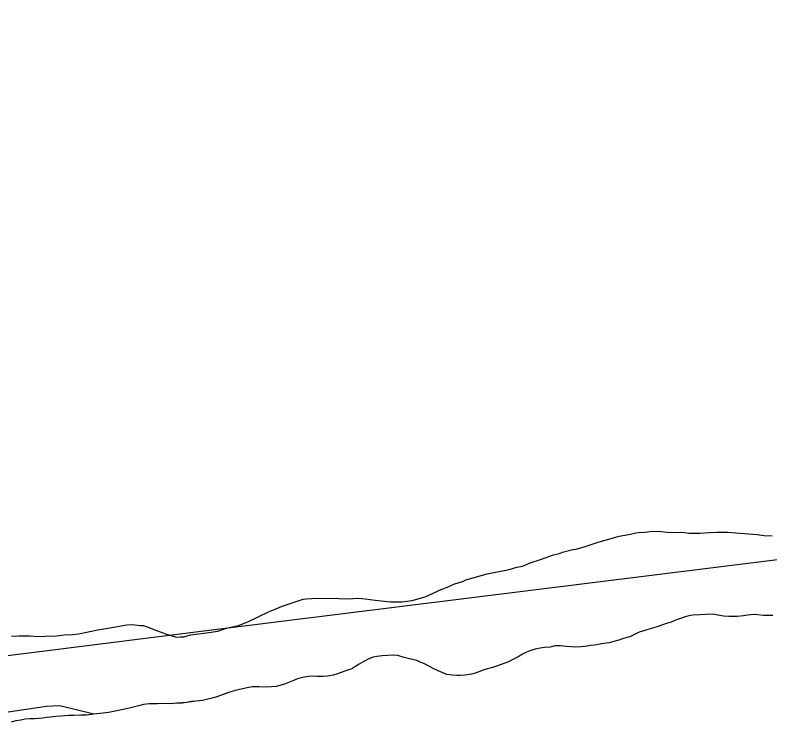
# Model space of a CAD drawing. Extents: x 3161514 to 3199414, y 831166 to 856601.
# Drawn here: x 3190002 to 3190598, y 838451 to 839021 of the extents above; entities that cross this region are included whole.
import ezdxf

# ---------------------------------------------------------------- set-up
doc = ezdxf.new("R2010")
doc.units = 0
doc.layers.add('V-SITE-VEGE', color=7, linetype='Continuous')
doc.layers.add('V-TOPO-SHOR', color=7, linetype='Continuous')

msp = doc.modelspace()

# ---------------------------------------------------------------- linework, layer by layer
at = {"layer": 'V-SITE-VEGE'}
for p, q in [((3190499.83, 838612.48), (3190503.39, 838612.79)), ((3190503.39, 838612.79), (3190510.15, 838613.06)), ((3190510.15, 838613.06), (3190517.25, 838612.26)), ((3190463.48, 838604.76), (3190474.89, 838607.82)), ((3190474.89, 838607.82), (3190479.18, 838609.18)), ((3190479.18, 838609.18), (3190488.08, 838610.85)), ((3190488.08, 838610.85), (3190492.36, 838611.86)), ((3190492.36, 838611.86), (3190494.5, 838612.19)), ((3190494.5, 838612.19), (3190499.83, 838612.48)), ((3190517.25, 838612.26), (3190530.76, 838612.08)), ((3190530.76, 838612.08), (3190534.31, 838611.68)), ((3190534.31, 838611.68), (3190542.84, 838611.57)), ((3190542.84, 838611.57), (3190550.67, 838612.18)), ((3190550.67, 838612.18), (3190556.36, 838612.47)), ((3190556.36, 838612.47), (3190564.89, 838612.36)), ((3190564.89, 838612.36), (3190588.33, 838610.64)), ((3190588.33, 838610.64), (3190593.65, 838609.86)), ((3190593.65, 838609.86), (3190600.04, 838609.42)), ((3190445.27, 838598.95), (3190452.41, 838600.99)), ((3190452.41, 838600.99), (3190463.48, 838604.76)), ((3190427.44, 838594.56), (3190432.08, 838595.57)), ((3190432.08, 838595.57), (3190434.58, 838596.6)), ((3190434.58, 838596.6), (3190442.78, 838598.63)), ((3190442.78, 838598.63), (3190445.27, 838598.95)), ((3190408.88, 838588.04), (3190417.08, 838590.78)), ((3190417.08, 838590.78), (3190427.44, 838594.56)), ((3190375, 838579.58), (3190392.46, 838582.92)), ((3190392.46, 838582.92), (3190398.52, 838584.62)), ((3190398.52, 838584.62), (3190402.8, 838585.63)), ((3190402.8, 838585.63), (3190408.88, 838588.04)), ((3190364.65, 838576.52), (3190375, 838579.58)), ((3190343.58, 838568.96), (3190348.59, 838571.39)), ((3190348.59, 838571.39), (3190356.44, 838573.78)), ((3190356.44, 838573.78), (3190358.23, 838574.82)), ((3190358.23, 838574.82), (3190364.65, 838576.52)), ((3190326.06, 838561.36), (3190339.29, 838567.24)), ((3190339.29, 838567.24), (3190343.58, 838568.96)), ((3190214, 838554.26), (3190229.7, 838559.39)), ((3190229.7, 838559.39), (3190232.19, 838559.72)), ((3190232.19, 838559.72), (3190240.38, 838560.32)), ((3190240.38, 838560.32), (3190258.15, 838560.1)), ((3190258.15, 838560.1), (3190264.9, 838559.66)), ((3190264.9, 838559.66), (3190273.44, 838560.26)), ((3190273.44, 838560.26), (3190278.76, 838559.83)), ((3190278.76, 838559.83), (3190286.57, 838558.67)), ((3190315.72, 838558.3), (3190326.06, 838561.36)), ((3190207.56, 838551.5), (3190214, 838554.26)), ((3190286.57, 838558.67), (3190298.64, 838557.45)), ((3190298.64, 838557.45), (3190307.53, 838557.33)), ((3190307.53, 838557.33), (3190315.72, 838558.3)), ((3190186.1, 838541.46), (3190202.2, 838549.43)), ((3190202.2, 838549.43), (3190207.56, 838551.5)), ((3190542.93, 838547.18), (3190537.53, 838546.91)), ((3190547.51, 838547.28), (3190542.93, 838547.18)), ((3190553.4, 838547.53), (3190547.51, 838547.28)), ((3190557.15, 838546.83), (3190553.4, 838547.53)), ((3190585.79, 838547.28), (3190580.71, 838546.85)), ((3190588.89, 838547.08), (3190585.79, 838547.28)), ((3190593.14, 838546.54), (3190588.89, 838547.08)), ((3190178.6, 838538.71), (3190186.1, 838541.46)), ((3190520.44, 838541.41), (3190516.67, 838540.15)), ((3190523.24, 838542.68), (3190520.44, 838541.41)), ((3190526.2, 838543.79), (3190523.24, 838542.68)), ((3190531.29, 838545.52), (3190526.2, 838543.79)), ((3190534.57, 838546.3), (3190531.29, 838545.52)), ((3190537.53, 838546.91), (3190534.57, 838546.3)), ((3190561.56, 838546.12), (3190557.15, 838546.83)), ((3190565.98, 838545.73), (3190561.56, 838546.12)), ((3190569.25, 838545.69), (3190565.98, 838545.73)), ((3190572.35, 838545.82), (3190569.25, 838545.69)), ((3190577.43, 838546.24), (3190572.35, 838545.82)), ((3190580.71, 838546.85), (3190577.43, 838546.24)), ((3190596.57, 838546.49), (3190593.14, 838546.54)), ((3190600.5, 838546.6), (3190596.57, 838546.49)), ((3190052.32, 838532.14), (3190067.65, 838535.15)), ((3190067.65, 838535.15), (3190078.69, 838537.14)), ((3190078.69, 838537.14), (3190090.45, 838539.12)), ((3190090.45, 838539.12), (3190094.36, 838539.43)), ((3190094.36, 838539.43), (3190101.11, 838538.63)), ((3190101.11, 838538.63), (3190103.6, 838538.6)), ((3190103.6, 838538.6), (3190109.96, 838536.39)), ((3190109.96, 838536.39), (3190113.15, 838534.93)), ((3190162.2, 838534.3), (3190167.55, 838536.01)), ((3190167.55, 838536.01), (3190171.12, 838537.03)), ((3190171.12, 838537.03), (3190178.6, 838538.71)), ((3190504.51, 838536.21), (3190499.58, 838534.8)), ((3190509.93, 838537.94), (3190504.51, 838536.21)), ((3190513.54, 838539.21), (3190509.93, 838537.94)), ((3190516.67, 838540.15), (3190513.54, 838539.21)), ((3189999.33, 838530.33), (3190005.02, 838530.61)), ((3190005.02, 838530.61), (3190013.91, 838530.5)), ((3190013.91, 838530.5), (3190020.3, 838530.06)), ((3190020.3, 838530.06), (3190025.99, 838530.35)), ((3190025.99, 838530.35), (3190034.88, 838530.59)), ((3190034.88, 838530.59), (3190040.94, 838531.22)), ((3190040.94, 838531.22), (3190047.69, 838531.49)), ((3190047.69, 838531.49), (3190052.32, 838532.14)), ((3190113.15, 838534.93), (3190118.45, 838533.08)), ((3190118.45, 838533.08), (3190120.93, 838531.98)), ((3190120.93, 838531.98), (3190129.78, 838529.38)), ((3190129.78, 838529.38), (3190132.63, 838529.7)), ((3190132.63, 838529.7), (3190135.48, 838529.66)), ((3190135.48, 838529.66), (3190140.83, 838531.37)), ((3190140.83, 838531.37), (3190153.29, 838532.99)), ((3190153.29, 838532.99), (3190162.2, 838534.3)), ((3190486.43, 838529.41), (3190482.65, 838528.31)), ((3190487.58, 838529.72), (3190486.43, 838529.41)), ((3190492.35, 838532.12), (3190487.58, 838529.72)), ((3190495.15, 838533.39), (3190492.35, 838532.12)), ((3190499.58, 838534.8), (3190495.15, 838533.39)), ((3190459.85, 838523.2), (3190456.58, 838522.92)), ((3190467.06, 838524.42), (3190459.85, 838523.2)), ((3190471.33, 838525.02), (3190467.06, 838524.42)), ((3190475.1, 838525.95), (3190471.33, 838525.02)), ((3190478.88, 838527.05), (3190475.1, 838525.95)), ((3190482.65, 838528.31), (3190478.88, 838527.05)), ((3190405.96, 838517.67), (3190403, 838515.91)), ((3190408.76, 838518.78), (3190405.96, 838517.67)), ((3190412.86, 838520.04), (3190408.76, 838518.78)), ((3190416.96, 838520.81), (3190412.86, 838520.04)), ((3190420.24, 838521.25), (3190416.96, 838520.81)), ((3190424.83, 838521.68), (3190420.24, 838521.25)), ((3190428.44, 838522.62), (3190424.83, 838521.68)), ((3190433.02, 838522.56), (3190428.44, 838522.62)), ((3190437.59, 838522.18), (3190433.02, 838522.56)), ((3190441.35, 838521.8), (3190437.59, 838522.18)), ((3190444.46, 838521.6), (3190441.35, 838521.8)), ((3190448.87, 838521.71), (3190444.46, 838521.6)), ((3190452.31, 838522.15), (3190448.87, 838521.71)), ((3190456.58, 838522.92), (3190452.31, 838522.15)), ((3190281.57, 838512.38), (3190277.62, 838510.31)), ((3190284.86, 838513.65), (3190281.57, 838512.38)), ((3190287.81, 838514.27), (3190284.86, 838513.65)), ((3190292.07, 838514.71), (3190287.81, 838514.27)), ((3190296.17, 838514.98), (3190292.07, 838514.71)), ((3190300.91, 838515.25), (3190296.17, 838514.98)), ((3190304.51, 838515.04), (3190300.91, 838515.25)), ((3190309.39, 838513.34), (3190304.51, 838515.04)), ((3190313.64, 838512.3), (3190309.39, 838513.34)), ((3190319.35, 838510.92), (3190313.64, 838512.3)), ((3190395.25, 838511.76), (3190392.29, 838510.16)), ((3190399.54, 838513.99), (3190395.25, 838511.76)), ((3190403, 838515.91), (3190399.54, 838513.99)), ((3190271.03, 838506.31), (3190268.55, 838504.86)), ((3190273.83, 838508.07), (3190271.03, 838506.31)), ((3190277.62, 838510.31), (3190273.83, 838508.07)), ((3190322.11, 838509.74), (3190319.35, 838510.92)), ((3190325.04, 838508.56), (3190322.11, 838509.74)), ((3190329.59, 838506.21), (3190325.04, 838508.56)), ((3190333, 838504.37), (3190329.59, 838506.21)), ((3190378.32, 838505.26), (3190375.37, 838504.48)), ((3190382.26, 838506.52), (3190378.32, 838505.26)), ((3190388.84, 838508.89), (3190382.26, 838506.52)), ((3190391.96, 838510), (3190388.84, 838508.89)), ((3190392.29, 838510.16), (3190391.96, 838510)), ((3190253.44, 838499.49), (3190248.84, 838498.57)), ((3190256.72, 838500.6), (3190253.44, 838499.49)), ((3190261.81, 838502.33), (3190256.72, 838500.6)), ((3190264.77, 838503.44), (3190261.81, 838502.33)), ((3190268.06, 838504.54), (3190264.77, 838503.44)), ((3190268.55, 838504.86), (3190268.06, 838504.54)), ((3190336.42, 838502.85), (3190333, 838504.37)), ((3190339.5, 838501.51), (3190336.42, 838502.85)), ((3190343.25, 838499.99), (3190339.5, 838501.51)), ((3190347.66, 838499.44), (3190343.25, 838499.99)), ((3190350.93, 838499.07), (3190347.66, 838499.44)), ((3190357.47, 838499.48), (3190354.04, 838499.19)), ((3190362.56, 838500.23), (3190357.47, 838499.48)), ((3190365.51, 838501.01), (3190362.56, 838500.23)), ((3190369.12, 838502.44), (3190365.51, 838501.01)), ((3190372.25, 838503.54), (3190369.12, 838502.44)), ((3190375.37, 838504.48), (3190372.25, 838503.54)), ((3190217.7, 838493.4), (3190214.9, 838492.29)), ((3190221.48, 838494.99), (3190217.7, 838493.4)), ((3190225.26, 838496.42), (3190221.48, 838494.99)), ((3190229.53, 838497.67), (3190225.26, 838496.42)), ((3190233.63, 838498.44), (3190229.53, 838497.67)), ((3190237.72, 838498.55), (3190233.63, 838498.44)), ((3190240.82, 838498.34), (3190237.72, 838498.55)), ((3190245.57, 838498.45), (3190240.82, 838498.34)), ((3190248.84, 838498.57), (3190245.57, 838498.45)), ((3190354.04, 838499.19), (3190350.93, 838499.07)), ((3190179.51, 838488), (3190176.23, 838487.23)), ((3190185.59, 838489.56), (3190179.51, 838488)), ((3190189.52, 838490.33), (3190185.59, 838489.56)), ((3190194.59, 838490.26), (3190189.52, 838490.33)), ((3190199.99, 838490.03), (3190194.59, 838490.26)), ((3190204.57, 838490.14), (3190199.99, 838490.03)), ((3190208.34, 838490.42), (3190204.57, 838490.14)), ((3190214.9, 838492.29), (3190208.34, 838490.42)), ((3190160.63, 838482.19), (3190156.69, 838480.93)), ((3190164.41, 838483.45), (3190160.63, 838482.19)), ((3190170.81, 838485.66), (3190164.41, 838483.45)), ((3190176.23, 838487.23), (3190170.81, 838485.66)), ((3190103.46, 838476.21), (3190099.52, 838475.12)), ((3190108.05, 838476.81), (3190103.46, 838476.21)), ((3190111.49, 838476.76), (3190108.05, 838476.81)), ((3190114.76, 838476.72), (3190111.49, 838476.76)), ((3190119.67, 838476.99), (3190114.76, 838476.72)), ((3190124.9, 838476.92), (3190119.67, 838476.99)), ((3190129.65, 838477.35), (3190124.9, 838476.92)), ((3190130.31, 838477.34), (3190129.65, 838477.35)), ((3190133.9, 838477.46), (3190130.31, 838477.34)), ((3190137.51, 838477.9), (3190133.9, 838477.46)), ((3190141.61, 838478.51), (3190137.51, 838477.9)), ((3190145.05, 838478.95), (3190141.61, 838478.51)), ((3190150.29, 838479.54), (3190145.05, 838478.95)), ((3190153.41, 838480.16), (3190150.29, 838479.54)), ((3190156.69, 838480.93), (3190153.41, 838480.16)), ((3190026.88, 838474.6), (3189994.99, 838470.04)), ((3190037.45, 838475.28), (3190026.88, 838474.6)), ((3190064.27, 838468.69), (3190037.45, 838475.28)), ((3190075.9, 838469.85), (3190071.81, 838469.42)), ((3190079.83, 838470.62), (3190075.9, 838469.85)), ((3190088.86, 838472.47), (3190079.83, 838470.62)), ((3190094.44, 838473.87), (3190088.86, 838472.47)), ((3190099.52, 838475.12), (3190094.44, 838473.87)), ((3190071.81, 838469.42), (3190064.27, 838468.69))]:
    msp.add_line(p, q, dxfattribs=at)
at = {"layer": 'V-TOPO-SHOR'}
for points in [[(3191755.33, 839584.62), (3191126.78, 838969.36), (3191153.34, 838942.8), (3191171.04, 838871.98), (3191184.32, 838827.71), (3191117.93, 838774.59), (3191064.81, 838694.92), (3191011.69, 838655.08), (3190945.3, 838632.95), (3190161.83, 838535.57), (3189493.44, 838451.47), (3189449.18, 838464.75), (3189409.34, 838478.03), (3190183.96, 839226.09), (3190511.51, 839553.64)], [(3190600.5, 838546.6), (3190596.57, 838546.48), (3190593.14, 838546.53), (3190588.89, 838547.07), (3190585.79, 838547.28), (3190580.71, 838546.85), (3190577.43, 838546.24), (3190572.36, 838545.81), (3190569.25, 838545.69), (3190565.98, 838545.73), (3190561.56, 838546.11), (3190557.16, 838546.82), (3190553.4, 838547.53), (3190547.51, 838547.27), (3190542.93, 838547.17), (3190537.53, 838546.91), (3190534.58, 838546.29), (3190531.29, 838545.52), (3190526.2, 838543.78), (3190523.24, 838542.67), (3190520.45, 838541.4), (3190516.67, 838540.14), (3190513.55, 838539.2), (3190509.93, 838537.93), (3190504.51, 838536.21), (3190499.59, 838534.8), (3190495.15, 838533.38), (3190492.35, 838532.1), (3190487.58, 838529.71), (3190486.43, 838529.4), (3190482.65, 838528.3), (3190478.88, 838527.04), (3190475.1, 838525.95), (3190471.33, 838525.01), (3190467.06, 838524.41), (3190459.85, 838523.2), (3190456.58, 838522.91), (3190452.31, 838522.15), (3190448.87, 838521.7), (3190444.46, 838521.59), (3190441.35, 838521.8), (3190437.59, 838522.17), (3190433.02, 838522.56), (3190428.44, 838522.61), (3190424.83, 838521.68), (3190420.24, 838521.25)], [(3190420.24, 838521.25), (3190416.96, 838520.8), (3190412.86, 838520.03), (3190408.76, 838518.78), (3190405.96, 838517.67), (3190403, 838515.9), (3190399.54, 838513.98), (3190395.26, 838511.75), (3190392.29, 838510.15), (3190391.96, 838509.99), (3190388.84, 838508.89), (3190382.27, 838506.52), (3190378.32, 838505.26), (3190375.37, 838504.48), (3190372.25, 838503.54), (3190369.13, 838502.43), (3190365.51, 838501.01), (3190362.56, 838500.22), (3190357.47, 838499.47), (3190354.04, 838499.19), (3190350.93, 838499.06), (3190347.66, 838499.43), (3190343.25, 838499.98), (3190339.51, 838501.5), (3190336.42, 838502.85), (3190333, 838504.36), (3190329.59, 838506.21), (3190325.04, 838508.55), (3190322.11, 838509.73), (3190319.34, 838510.92), (3190313.64, 838512.3), (3190309.4, 838513.33), (3190304.51, 838515.03), (3190300.91, 838515.24), (3190296.17, 838514.97), (3190292.07, 838514.7), (3190287.81, 838514.26), (3190284.86, 838513.65), (3190281.57, 838512.38), (3190277.62, 838510.3), (3190273.83, 838508.06), (3190271.03, 838506.3), (3190268.55, 838504.86), (3190268.06, 838504.54), (3190264.78, 838503.43), (3190261.82, 838502.32), (3190256.72, 838500.59), (3190253.44, 838499.49), (3190248.84, 838498.56), (3190245.57, 838498.44), (3190240.83, 838498.34), (3190237.72, 838498.54), (3190233.63, 838498.43), (3190229.53, 838497.66), (3190225.26, 838496.41), (3190221.48, 838494.98), (3190217.7, 838493.4), (3190214.91, 838492.29), (3190208.34, 838490.41), (3190204.57, 838490.13), (3190199.99, 838490.03), (3190194.6, 838490.26), (3190189.52, 838490.32), (3190185.59, 838489.55), (3190179.52, 838488), (3190176.23, 838487.22), (3190170.81, 838485.65), (3190164.41, 838483.44), (3190160.63, 838482.18), (3190156.69, 838480.92), (3190153.41, 838480.15), (3190150.29, 838479.53), (3190145.05, 838478.95), (3190141.61, 838478.5), (3190137.51, 838477.9), (3190133.91, 838477.45), (3190130.31, 838477.33), (3190129.65, 838477.34), (3190124.9, 838476.91), (3190119.67, 838476.98), (3190114.76, 838476.71), (3190111.49, 838476.76), (3190108.05, 838476.8), (3190103.46, 838476.2), (3190099.52, 838475.11), (3190094.44, 838473.86), (3190088.86, 838472.46), (3190079.84, 838470.61), (3190075.9, 838469.85), (3190071.81, 838469.41), (3190064.27, 838468.69), (3190058.54, 838467.94), (3190054.12, 838467.83), (3190048.56, 838467.58), (3190044.3, 838467.47), (3190038.41, 838467.05), (3190034.31, 838466.78), (3190030.22, 838466.34), (3190027.1, 838465.89), (3190023.99, 838465.6), (3190020.71, 838465.15)], [(3190020.71, 838465.15), (3190017.6, 838465.03), (3190014, 838464.91), (3190010.24, 838464.63), (3190006.63, 838464.02), (3190002.86, 838463.25), (3189999.09, 838462.32)]]:
    msp.add_lwpolyline(points, dxfattribs=at)

doc.saveas('drawing.dxf')
